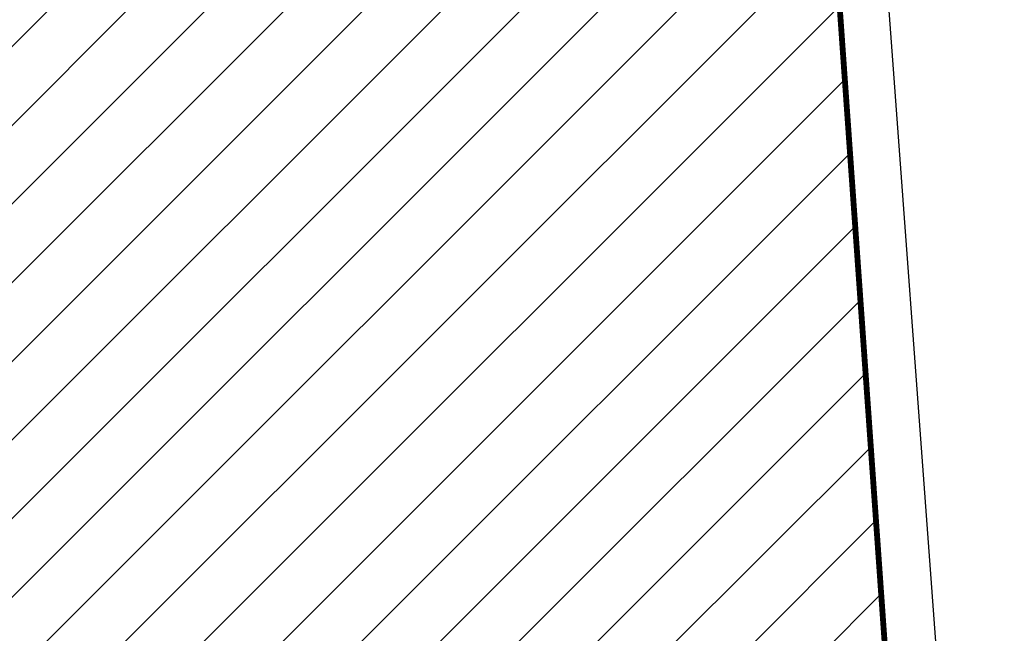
# Model space of a CAD drawing. Header units: millimetres. Extents: x 573132 to 957048, y 21042 to 318066.
# Tile 413 of 425: x 823161 to 831584, y 232783 to 238036. Entities that reach past the tile are written whole.
import ezdxf

# ---------------------------------------------------------------- set-up
doc = ezdxf.new("R2010")
doc.units = ezdxf.units.MM
doc.header["$LTSCALE"] = 2000
doc.layers.add('_NIBSC_A site plan', color=7, linetype='Continuous')
doc.layers.add('_NIBSC_FM trees 3metre zone', color=210, linetype='Continuous')

msp = doc.modelspace()

# ---------------------------------------------------------------- hatches: boundary and pattern name
h = msp.add_hatch()
h.set_pattern_fill('ANSI31', color=252, scale=150)
h.paths.add_polyline_path([(830901.5, 227876.9), (829808.9, 243346.4), (808212.3, 241821), (809321.3, 226119.1)])
at = {"layer": '_NIBSC_FM trees 3metre zone'}
h = msp.add_hatch(dxfattribs=at)
h.set_pattern_fill('ANSI31', color=256, scale=1500)
h.set_pattern_definition([(45, (0, -300000), (-3367.596, 3367.596), [])])
h.paths.add_polyline_path([(593903.2, 232617.7), (679741.5, 243682.5), (730246.2, 249484.4), (739010, 251812.5), (755357.3, 259572.6), (798190.5, 265511.7), (811700.6, 266996.3), (863086.4, 275757), (876855.1, 143047.8), (913767.4, 142393.8), (912963.3, 130302.9), (912377.4, 121144.5), (904518.6, 98597.9), (903417.9, 94708.4), (895370.5, 63435.9), (848719, 56730), (841118.6, 53483.2), (784097.4, 45680.2), (763757.6, 42853.6), (670408.4, 24434.5), (665577.7, 34769.6), (663265.2, 39852.7), (610755, 158063.7), (608829.3, 162279.9), (603679.1, 173549.1), (597792.5, 194109.5)])
h.paths.add_polyline_path([(597181.3, 230015.5), (680104.5, 240704.4), (730805.4, 246528.9), (740047.1, 248984), (756226.7, 256664.5), (798560.4, 262534.3), (812116.9, 264024), (860432.9, 272261.3), (874145.3, 140095.4), (910565, 139450.1), (909969.7, 130498.2), (909409.7, 121745), (901656.3, 99500.9), (900521.5, 95490.8), (892963.6, 66120.8), (847902.5, 59643.5), (840311.6, 56400.8), (783687.5, 48652), (763260.4, 45813.4), (672131.7, 27832.4), (668302, 36025.9), (666001.5, 41082.8), (613490.4, 159295.9), (611558.1, 163526.3), (606501.3, 174591.3), (600750.4, 194677.7)], flags=16)

# ---------------------------------------------------------------- linework, layer by layer
at = {"color": 7, "const_width": 50}
msp.add_lwpolyline([(808162.6, 241817.5), (829808.9, 243346.4), (830901.5, 227876.9), (809321.3, 226119.1), (808212.3, 241821)], dxfattribs=at)
at = {"layer": '_NIBSC_A site plan'}
msp.add_lwpolyline([(830555.9, 238657.4), (830997.6, 232673.6)], dxfattribs=at)

doc.saveas('drawing.dxf')
